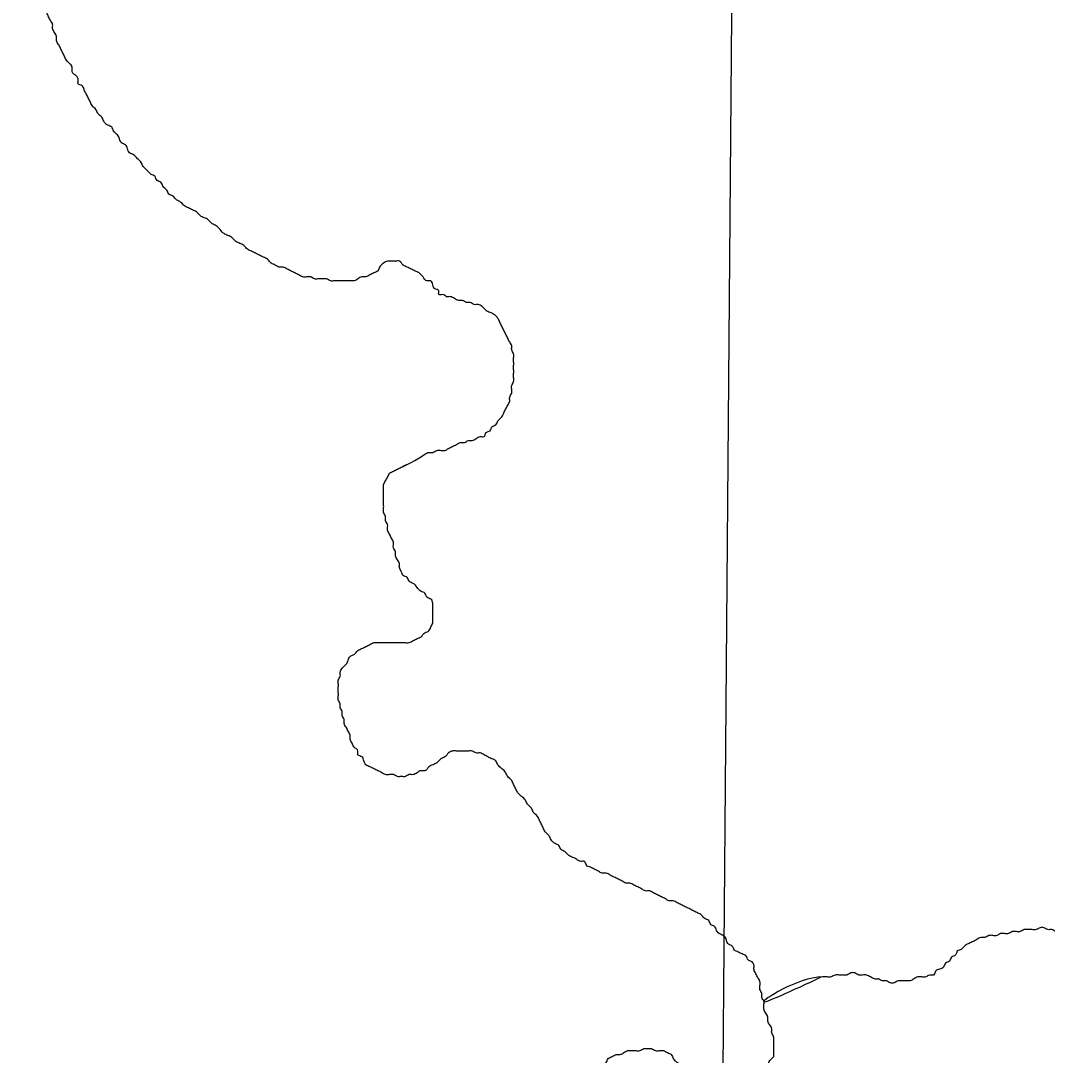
# Model space of a CAD drawing. Extents: x 813775 to 1157140, y 1757555 to 1979907.
# Drawn here: x 1006133 to 1007554, y 1869112 to 1870543 of the extents above; entities that cross this region are included whole.
import ezdxf

# ---------------------------------------------------------------- set-up
doc = ezdxf.new("R2010")
doc.units = 0
doc.layers.add('Level 35', color=7, linetype='Continuous')
doc.layers.add('Level 5', color=7, linetype='Continuous')

msp = doc.modelspace()

# ---------------------------------------------------------------- linework, layer by layer
at = {"layer": 'Level 35'}
for points in [[(1006174.8, 1870543.4), (1006172.1, 1870548.9), (1006169.4, 1870554.3), (1006166.7, 1870559.8), (1006166.7, 1870565.2), (1006163.9, 1870570.7), (1006161.2, 1870576.1), (1006161.2, 1870581.6), (1006158.5, 1870587.1), (1006155.8, 1870592.5), (1006155.8, 1870598), (1006153, 1870603.4), (1006150.3, 1870608.9), (1006147.6, 1870614.3), (1006147.6, 1870619.8), (1006144.9, 1870625.2), (1006142.1, 1870630.7), (1006142.1, 1870636.1), (1006139.4, 1870641.6), (1006136.7, 1870647), (1006136.7, 1870652.5), (1006134, 1870658), (1006134, 1870663.4), (1006134, 1870668.9), (1006134, 1870674.3), (1006134, 1870679.8), (1006134, 1870685.2), (1006136.7, 1870690.7), (1006139.4, 1870696.1), (1006142.1, 1870701.6), (1006142.1, 1870707), (1006144.9, 1870712.5), (1006144.9, 1870718), (1006147.6, 1870723.4), (1006147.6, 1870728.9), (1006147.6, 1870734.3), (1006147.6, 1870739.8), (1006147.6, 1870745.2), (1006147.6, 1870750.7), (1006144.9, 1870756.1), (1006144.9, 1870761.6), (1006142.1, 1870767), (1006142.1, 1870772.5), (1006139.4, 1870777.9), (1006139.4, 1870783.4), (1006136.7, 1870788.9), (1006136.7, 1870794.3), (1006139.4, 1870799.8), (1006142.1, 1870805.2), (1006144.9, 1870810.7), (1006150.3, 1870816.1), (1006153, 1870821.6), (1006158.5, 1870824.3), (1006161.2, 1870829.8), (1006166.7, 1870835.2), (1006172.1, 1870837.9), (1006177.6, 1870843.4), (1006183, 1870846.1), (1006188.5, 1870848.8), (1006191.2, 1870854.3), (1006196.6, 1870854.3), (1006202.1, 1870857), (1006207.5, 1870857), (1006213, 1870859.8), (1006218.5, 1870865.2), (1006223.9, 1870865.2), (1006229.4, 1870870.7), (1006234.8, 1870873.4), (1006237.5, 1870878.8), (1006243, 1870881.6), (1006248.4, 1870887), (1006253.9, 1870889.8), (1006256.6, 1870895.2), (1006262.1, 1870897.9), (1006264.8, 1870903.4), (1006270.2, 1870908.8), (1006273, 1870914.3), (1006275.7, 1870919.8), (1006275.7, 1870925.2), (1006278.4, 1870930.7), (1006278.4, 1870936.1), (1006278.4, 1870941.6), (1006281.1, 1870947), (1006281.1, 1870952.5), (1006281.1, 1870957.9), (1006281.1, 1870963.4), (1006281.1, 1870968.8), (1006281.1, 1870974.3), (1006281.1, 1870979.7), (1006281.1, 1870985.2), (1006281.1, 1870990.7)], [(1006572.8, 1870183.5), (1006567.3, 1870183.5), (1006561.9, 1870183.5), (1006556.4, 1870186.2), (1006551, 1870186.2), (1006545.5, 1870186.2), (1006540.1, 1870186.2), (1006534.6, 1870188.9), (1006529.2, 1870188.9), (1006523.7, 1870188.9), (1006518.3, 1870191.6), (1006512.8, 1870194.4), (1006507.4, 1870197.1), (1006501.9, 1870199.8), (1006496.5, 1870202.5), (1006491, 1870202.5), (1006485.6, 1870205.3), (1006480.1, 1870208), (1006474.7, 1870213.4), (1006469.2, 1870216.2), (1006463.8, 1870218.9), (1006458.3, 1870221.6), (1006452.9, 1870224.4), (1006447.4, 1870227.1), (1006442, 1870232.5), (1006436.5, 1870235.3), (1006431.1, 1870238), (1006425.6, 1870243.4), (1006420.2, 1870246.2), (1006414.7, 1870248.9), (1006409.3, 1870254.4), (1006403.8, 1870259.8), (1006398.3, 1870262.5), (1006392.9, 1870268), (1006387.4, 1870270.7), (1006382, 1870273.4), (1006376.5, 1870278.9), (1006371.1, 1870281.6), (1006365.6, 1870284.4), (1006360.2, 1870287.1), (1006354.7, 1870292.5), (1006349.3, 1870295.3), (1006343.8, 1870300.7), (1006338.4, 1870303.4), (1006335.7, 1870308.9), (1006330.2, 1870314.3), (1006327.5, 1870319.8), (1006322, 1870322.5), (1006319.3, 1870328), (1006313.9, 1870330.7), (1006308.4, 1870336.2), (1006302.9, 1870341.6), (1006300.2, 1870347.1), (1006294.8, 1870352.5), (1006289.3, 1870358), (1006283.9, 1870360.7), (1006281.1, 1870366.2), (1006278.4, 1870371.6), (1006273, 1870374.3), (1006270.2, 1870379.8), (1006267.5, 1870385.3), (1006262.1, 1870390.7), (1006259.3, 1870396.2), (1006253.9, 1870398.9), (1006248.4, 1870404.3), (1006245.7, 1870409.8), (1006240.3, 1870415.2), (1006237.5, 1870420.7), (1006232.1, 1870426.2), (1006229.4, 1870431.6), (1006226.6, 1870437.1), (1006223.9, 1870442.5), (1006221.2, 1870448), (1006218.5, 1870453.4), (1006213, 1870456.2), (1006213, 1870461.6), (1006210.3, 1870467.1), (1006204.8, 1870472.5), (1006204.8, 1870478), (1006202.1, 1870483.4), (1006196.6, 1870488.9), (1006193.9, 1870494.3), (1006191.2, 1870499.8), (1006188.5, 1870505.2), (1006185.7, 1870510.7), (1006183, 1870516.1), (1006183, 1870521.6), (1006180.3, 1870527.1), (1006177.6, 1870532.5), (1006177.6, 1870538), (1006174.8, 1870543.4)], [(1006654.6, 1869923), (1006692.7, 1869943.5), (1006698.2, 1869946.2), (1006703.6, 1869946.2), (1006709.1, 1869948.9), (1006714.5, 1869948.9), (1006720, 1869948.9), (1006725.4, 1869951.7), (1006730.9, 1869954.4), (1006736.3, 1869957.1), (1006741.8, 1869959.8), (1006747.2, 1869959.8), (1006752.7, 1869962.6), (1006758.1, 1869962.6), (1006763.6, 1869965.3), (1006769, 1869968), (1006774.5, 1869968), (1006777.2, 1869973.5), (1006782.7, 1869976.2), (1006785.4, 1869981.7), (1006790.8, 1869984.4), (1006793.6, 1869989.8), (1006799, 1869995.3), (1006801.8, 1870000.7), (1006804.5, 1870006.2), (1006807.2, 1870011.6), (1006809.9, 1870017.1), (1006809.9, 1870022.6), (1006812.7, 1870028), (1006812.7, 1870033.5), (1006812.7, 1870038.9), (1006815.4, 1870044.4), (1006815.4, 1870049.8), (1006815.4, 1870055.3), (1006815.4, 1870060.7), (1006815.4, 1870066.2), (1006815.4, 1870071.6), (1006815.4, 1870077.1), (1006815.4, 1870082.6), (1006812.7, 1870088), (1006812.7, 1870093.5), (1006809.9, 1870098.9), (1006807.2, 1870104.4), (1006804.5, 1870109.8), (1006801.8, 1870115.3), (1006799, 1870120.7), (1006796.3, 1870126.2), (1006793.6, 1870131.6), (1006788.1, 1870137.1), (1006782.7, 1870139.8), (1006777.2, 1870142.5), (1006771.8, 1870148), (1006766.3, 1870150.7), (1006760.9, 1870150.7), (1006755.4, 1870153.5), (1006750, 1870153.5), (1006744.5, 1870156.2), (1006739.1, 1870156.2), (1006733.6, 1870158.9), (1006728.2, 1870161.6), (1006722.7, 1870161.6), (1006717.3, 1870164.4), (1006711.8, 1870164.4), (1006711.8, 1870169.8), (1006706.4, 1870172.5), (1006703.6, 1870178), (1006700.9, 1870183.5), (1006695.4, 1870183.5), (1006690, 1870188.9), (1006684.5, 1870194.4), (1006679.1, 1870197.1), (1006673.6, 1870199.8), (1006668.2, 1870202.5), (1006662.7, 1870205.3), (1006657.3, 1870210.7), (1006651.8, 1870210.7), (1006646.4, 1870210.7), (1006640.9, 1870210.7), (1006635.5, 1870208), (1006630, 1870202.5), (1006627.3, 1870197.1), (1006621.9, 1870194.4), (1006616.4, 1870191.6), (1006611, 1870188.9), (1006605.5, 1870188.9), (1006600, 1870186.2), (1006594.6, 1870183.5), (1006589.1, 1870183.5), (1006583.7, 1870183.5), (1006578.2, 1870183.5), (1006572.8, 1870183.5)], [(1006643.7, 1869917.6), (1006649.1, 1869920.3), (1006654.6, 1869923), (1006660, 1869925.7), (1006665.5, 1869928.5), (1006667.1, 1869929.3)], [(1006616.4, 1869511.2), (1006611, 1869514), (1006608.2, 1869519.4), (1006605.5, 1869524.9), (1006600, 1869527.6), (1006600, 1869533), (1006594.6, 1869538.5), (1006591.9, 1869543.9), (1006589.1, 1869549.4), (1006589.1, 1869554.9), (1006586.4, 1869560.3), (1006583.7, 1869565.8), (1006581, 1869571.2), (1006581, 1869576.7), (1006578.2, 1869582.1), (1006578.2, 1869587.6), (1006575.5, 1869593), (1006575.5, 1869598.5), (1006572.8, 1869603.9), (1006572.8, 1869609.4), (1006572.8, 1869614.9), (1006572.8, 1869620.3), (1006572.8, 1869625.8), (1006572.8, 1869631.2), (1006575.5, 1869636.7), (1006575.5, 1869642.1), (1006578.2, 1869647.6), (1006583.7, 1869653), (1006586.4, 1869658.5), (1006589.1, 1869663.9), (1006594.6, 1869666.7), (1006600, 1869672.1), (1006605.5, 1869674.8), (1006611, 1869677.6), (1006616.4, 1869680.3), (1006621.9, 1869683), (1006627.3, 1869683), (1006632.8, 1869683), (1006638.2, 1869683), (1006643.7, 1869683), (1006649.1, 1869683), (1006654.6, 1869683), (1006660, 1869683), (1006665.5, 1869683), (1006670.9, 1869683), (1006676.4, 1869685.8), (1006681.8, 1869688.5), (1006687.3, 1869691.2), (1006692.7, 1869696.7), (1006698.2, 1869699.4), (1006700.9, 1869704.8), (1006703.6, 1869710.3), (1006703.6, 1869715.8), (1006703.6, 1869721.2), (1006703.6, 1869726.7), (1006703.6, 1869732.1), (1006703.6, 1869737.6), (1006700.9, 1869743), (1006695.4, 1869745.7), (1006692.7, 1869751.2), (1006687.3, 1869753.9), (1006681.8, 1869759.4), (1006676.4, 1869764.8), (1006670.9, 1869767.6), (1006668.2, 1869773), (1006662.7, 1869775.7), (1006660, 1869781.2), (1006657.3, 1869786.7), (1006657.3, 1869792.1), (1006654.6, 1869797.6), (1006651.8, 1869803), (1006651.8, 1869808.5), (1006649.1, 1869813.9), (1006649.1, 1869822.1), (1006646.4, 1869827.6), (1006643.7, 1869833), (1006640.9, 1869838.5), (1006640.9, 1869846.6), (1006638.2, 1869852.1), (1006638.2, 1869857.6), (1006635.5, 1869863), (1006635.5, 1869868.5), (1006635.5, 1869873.9), (1006635.5, 1869879.4), (1006635.5, 1869884.8), (1006635.5, 1869890.3), (1006635.5, 1869895.7), (1006635.5, 1869901.2), (1006638.2, 1869906.6), (1006640.9, 1869912.1), (1006643.7, 1869917.6)], [(1007068.9, 1869309.4), (1007063.4, 1869312.2), (1007058, 1869314.9), (1007052.5, 1869317.6), (1007047.1, 1869320.3), (1007041.6, 1869323.1), (1007036.2, 1869325.8), (1007030.7, 1869325.8), (1007025.3, 1869328.5), (1007019.8, 1869331.2), (1007014.4, 1869334), (1007008.9, 1869336.7), (1007003.5, 1869339.4), (1006998, 1869339.4), (1006992.6, 1869342.1), (1006987.1, 1869344.9), (1006981.6, 1869347.6), (1006976.2, 1869350.3), (1006970.7, 1869350.3), (1006965.3, 1869353.1), (1006959.8, 1869355.8), (1006954.4, 1869358.5), (1006948.9, 1869361.2), (1006943.5, 1869364), (1006938, 1869364), (1006932.6, 1869366.7), (1006927.1, 1869369.4), (1006921.7, 1869372.1), (1006916.2, 1869374.9), (1006913.5, 1869380.3), (1006908.1, 1869380.3), (1006902.6, 1869383.1), (1006897.2, 1869385.8), (1006891.7, 1869388.5), (1006886.2, 1869394), (1006880.8, 1869396.7), (1006878.1, 1869402.1), (1006872.6, 1869404.9), (1006867.2, 1869410.3), (1006864.4, 1869415.8), (1006859, 1869421.2), (1006856.3, 1869426.7), (1006853.5, 1869432.1), (1006850.8, 1869437.6), (1006848.1, 1869443), (1006842.6, 1869448.5), (1006839.9, 1869454), (1006834.5, 1869459.4), (1006831.7, 1869464.9), (1006826.3, 1869470.3), (1006820.8, 1869475.8), (1006818.1, 1869481.2), (1006815.4, 1869486.7), (1006812.7, 1869492.1), (1006807.2, 1869497.6), (1006804.5, 1869503), (1006799, 1869508.5), (1006793.6, 1869514), (1006790.8, 1869519.4), (1006785.4, 1869522.1), (1006779.9, 1869524.9), (1006774.5, 1869527.6), (1006769, 1869530.3), (1006763.6, 1869530.3), (1006758.1, 1869533), (1006752.7, 1869533), (1006747.2, 1869533), (1006741.8, 1869533), (1006736.3, 1869533), (1006730.9, 1869533), (1006725.4, 1869530.3), (1006720, 1869524.9), (1006714.5, 1869522.1), (1006709.1, 1869516.7), (1006703.6, 1869514), (1006698.2, 1869511.2), (1006692.7, 1869505.8), (1006687.3, 1869505.8), (1006681.8, 1869503), (1006676.4, 1869500.3), (1006670.9, 1869500.3), (1006665.5, 1869497.6), (1006660, 1869497.6), (1006654.6, 1869497.6), (1006649.1, 1869500.3), (1006643.7, 1869500.3), (1006638.2, 1869500.3), (1006632.8, 1869503), (1006627.3, 1869505.8), (1006621.9, 1869508.5), (1006616.4, 1869511.2)], [(1006927.1, 1869094), (1006932.6, 1869096.7), (1006938, 1869099.4), (1006943.5, 1869102.2), (1006946.2, 1869107.6), (1006951.7, 1869110.3), (1006957.1, 1869113.1), (1006962.6, 1869113.1), (1006968, 1869115.8), (1006973.5, 1869118.5), (1006978.9, 1869118.5), (1006984.4, 1869118.5), (1006989.8, 1869118.5), (1006995.3, 1869121.3), (1007000.7, 1869121.3), (1007006.2, 1869121.3), (1007011.6, 1869118.5), (1007017.1, 1869118.5), (1007022.5, 1869118.5), (1007028, 1869115.8), (1007033.4, 1869113.1), (1007036.2, 1869107.6), (1007041.6, 1869102.2), (1007047.1, 1869099.4), (1007052.5, 1869096.7), (1007058, 1869094), (1007060.7, 1869088.5), (1007066.1, 1869085.8), (1007068.9, 1869080.4), (1007074.3, 1869077.6), (1007079.8, 1869077.6), (1007085.2, 1869077.6), (1007090.7, 1869074.9), (1007096.1, 1869074.9), (1007101.6, 1869074.9), (1007107, 1869074.9), (1007112.5, 1869074.9), (1007117.9, 1869077.6), (1007123.4, 1869077.6), (1007128.8, 1869077.6), (1007134.3, 1869080.4), (1007139.7, 1869080.4), (1007145.2, 1869080.4), (1007150.6, 1869083.1), (1007153.4, 1869088.5), (1007158.8, 1869091.3), (1007161.5, 1869096.7), (1007167, 1869099.4), (1007169.7, 1869104.9), (1007175.2, 1869110.3), (1007175.2, 1869115.8), (1007175.2, 1869121.3), (1007175.2, 1869126.7), (1007175.2, 1869132.2), (1007175.2, 1869137.6), (1007172.4, 1869143.1), (1007172.4, 1869148.5), (1007169.7, 1869154), (1007167, 1869159.4), (1007167, 1869164.9), (1007164.3, 1869170.3), (1007161.5, 1869175.8), (1007161.5, 1869181.3), (1007161.5, 1869186.7), (1007158.8, 1869192.2), (1007158.8, 1869197.6), (1007156.1, 1869203.1), (1007156.1, 1869208.5), (1007156.1, 1869214), (1007153.4, 1869219.4), (1007150.6, 1869224.9), (1007147.9, 1869230.3), (1007147.9, 1869235.8), (1007145.2, 1869241.2), (1007139.7, 1869244), (1007137, 1869249.4), (1007131.6, 1869252.2), (1007126.1, 1869254.9), (1007120.7, 1869257.6), (1007117.9, 1869263.1), (1007112.5, 1869265.8), (1007109.8, 1869271.2), (1007107, 1869276.7), (1007101.6, 1869279.4), (1007096.1, 1869284.9), (1007093.4, 1869290.3), (1007088, 1869293.1), (1007085.2, 1869298.5), (1007079.8, 1869301.2), (1007074.3, 1869306.7), (1007068.9, 1869309.4)], [(1007761.6, 1869130.4), (1007756.2, 1869130.4), (1007750.7, 1869130.4), (1007745.3, 1869130.4), (1007739.8, 1869130.4), (1007734.4, 1869130.4), (1007728.9, 1869133.2), (1007723.5, 1869135.9), (1007718, 1869138.6), (1007712.6, 1869141.3), (1007707.1, 1869144.1), (1007701.7, 1869146.8), (1007696.2, 1869149.5), (1007690.7, 1869155), (1007685.3, 1869157.7), (1007682.6, 1869163.1), (1007677.1, 1869165.9), (1007674.4, 1869171.3), (1007668.9, 1869176.8), (1007666.2, 1869182.2), (1007660.8, 1869187.7), (1007658, 1869193.1), (1007652.6, 1869195.9), (1007649.9, 1869201.3), (1007647.1, 1869206.8), (1007641.7, 1869209.5), (1007639, 1869215), (1007633.5, 1869217.7), (1007630.8, 1869223.1), (1007625.3, 1869225.9), (1007622.6, 1869231.3), (1007619.9, 1869236.8), (1007617.2, 1869242.2), (1007611.7, 1869245), (1007611.7, 1869250.4), (1007606.3, 1869255.9), (1007603.5, 1869261.3), (1007598.1, 1869264), (1007592.6, 1869269.5), (1007587.2, 1869272.2), (1007581.7, 1869275), (1007576.3, 1869277.7), (1007570.8, 1869280.4), (1007565.4, 1869283.1), (1007559.9, 1869285.9), (1007554.5, 1869285.9), (1007549, 1869288.6), (1007543.6, 1869288.6), (1007538.1, 1869285.9), (1007532.7, 1869285.9), (1007527.2, 1869285.9), (1007521.8, 1869285.9), (1007516.3, 1869283.1), (1007510.9, 1869283.1), (1007505.4, 1869283.1), (1007499.9, 1869280.4), (1007494.5, 1869280.4), (1007489, 1869280.4), (1007483.6, 1869277.7), (1007478.1, 1869277.7), (1007472.7, 1869277.7), (1007467.2, 1869275), (1007461.8, 1869275), (1007456.3, 1869272.2), (1007450.9, 1869269.5), (1007445.4, 1869266.8), (1007440, 1869264), (1007434.5, 1869258.6), (1007429.1, 1869255.9), (1007426.4, 1869250.4), (1007420.9, 1869247.7), (1007418.2, 1869242.2), (1007412.7, 1869239.5), (1007410, 1869234.1), (1007404.5, 1869231.3), (1007399.1, 1869228.6), (1007396.4, 1869223.1), (1007390.9, 1869223.1), (1007385.5, 1869220.4), (1007380, 1869220.4), (1007374.6, 1869220.4), (1007369.1, 1869217.7), (1007363.7, 1869215), (1007358.2, 1869215), (1007352.8, 1869215), (1007347.3, 1869215), (1007341.9, 1869212.2), (1007336.4, 1869212.2), (1007331, 1869215), (1007325.5, 1869215), (1007320.1, 1869217.7)], [(1007320.1, 1869217.7), (1007314.6, 1869217.7), (1007309.1, 1869220.4), (1007303.7, 1869223.1), (1007298.2, 1869223.1), (1007292.8, 1869223.1), (1007287.3, 1869225.9), (1007281.9, 1869225.9), (1007276.4, 1869223.1), (1007271, 1869223.1), (1007265.5, 1869223.1), (1007260.1, 1869223.1), (1007254.6, 1869220.4), (1007249.2, 1869220.4), (1007161.5, 1869186.7), (1007241, 1869220.4)]]:
    msp.add_spline(points, degree=3, dxfattribs=at)
at = {"layer": 'Level 5'}
msp.add_lwpolyline([(1007157, 1875434.3), (1007070.7, 1864939.1)], dxfattribs=at)

doc.saveas('drawing.dxf')
